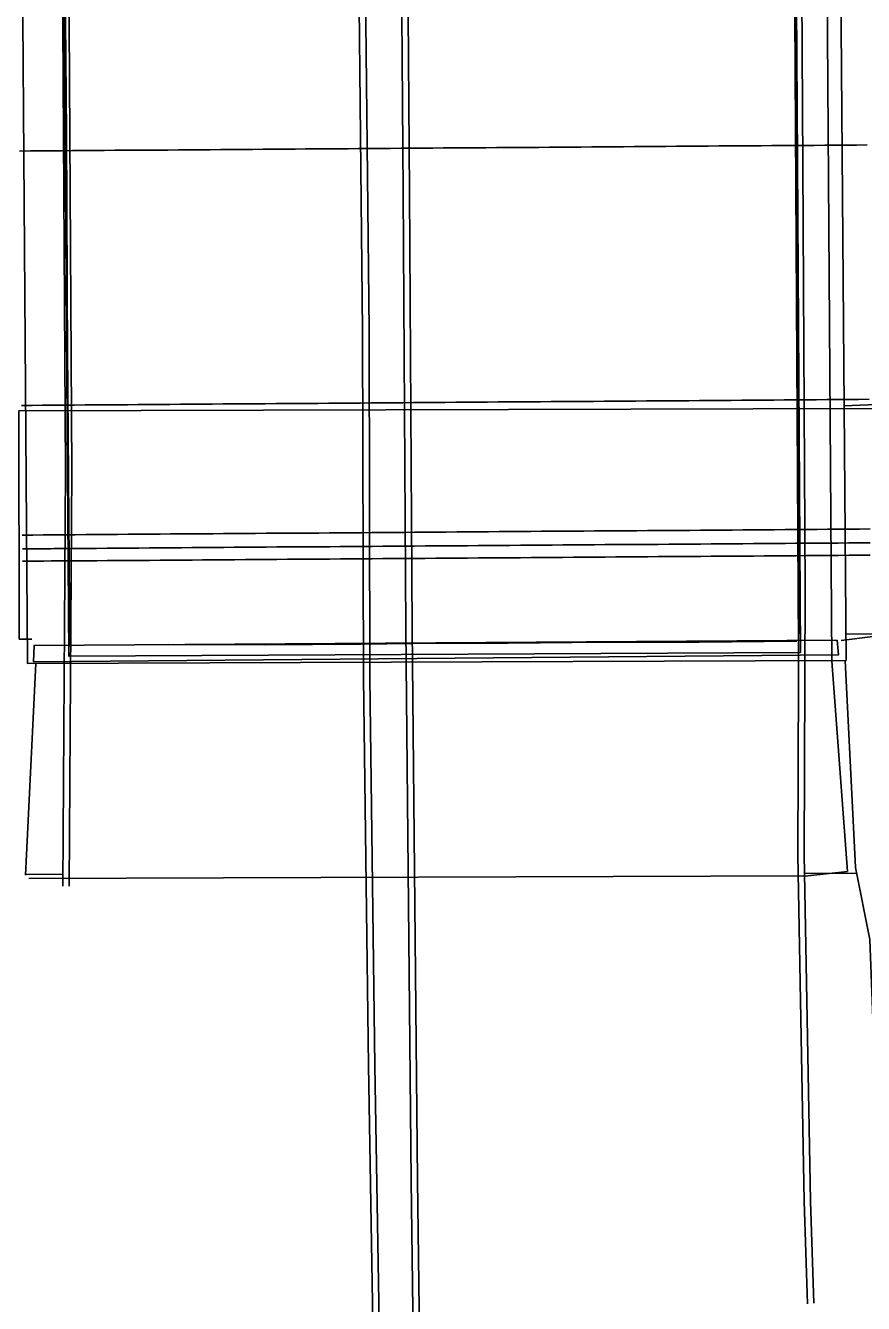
# Model space of a CAD drawing. Extents: x 2145380 to 2157287, y 139568 to 149130.
# Drawn here: x 2153000.8 to 2153079.9, y 142759.4 to 142880 of the extents above; entities that cross this region are included whole.
import ezdxf

# ---------------------------------------------------------------- set-up
doc = ezdxf.new("R2010")
doc.units = 0
for name, color, linetype in [('PR_PREVIOUSLY CONSTRUCTED', 7, 'Continuous'), ('TOPO_Bridge', 7, 'Continuous'), ('TOPO_BRIDGE_Floor Deck', 7, 'Continuous'), ('TOPO_BRIDGE_Low Beam', 7, 'Continuous'), ('TOPO_BRIDGE_Pier Cap', 7, 'Continuous'), ('TOPO_BRIDGE_Seat', 7, 'Continuous'), ('TOPO_Concrete', 7, 'Continuous'), ('TOPO_Curb Back', 7, 'Continuous'), ('TOPO_Guardrail', 7, 'Continuous'), ('TOPO_Wall Freestanding', 7, 'Continuous')]:
    doc.layers.add(name, color=color, linetype=linetype)

msp = doc.modelspace()

# ---------------------------------------------------------------- linework, layer by layer
at = {"layer": 'PR_PREVIOUSLY CONSTRUCTED'}
for points in [[(2153000.23, 142868.14), (2153001.23, 142868.15), (2153002.23, 142868.16), (2153002.92, 142868.16), (2153003.23, 142868.16), (2153004.23, 142868.17), (2153005.23, 142868.18), (2153006.23, 142868.19), (2153007.23, 142868.19), (2153008.23, 142868.2), (2153009.23, 142868.21), (2153010.23, 142868.21), (2153011.23, 142868.22), (2153012.23, 142868.23), (2153013.23, 142868.24), (2153014.23, 142868.24), (2153015.23, 142868.25), (2153016.23, 142868.26), (2153017.23, 142868.26), (2153018.23, 142868.27), (2153019.23, 142868.28), (2153020.23, 142868.29), (2153021.23, 142868.29), (2153022.23, 142868.3), (2153023.23, 142868.31), (2153024.23, 142868.31), (2153025.23, 142868.32), (2153026.23, 142868.33), (2153027.23, 142868.34), (2153028.23, 142868.34), (2153029.23, 142868.35), (2153030.23, 142868.36), (2153031.23, 142868.36), (2153032.23, 142868.37), (2153033.23, 142868.38), (2153034.23, 142868.39), (2153035.23, 142868.39), (2153036.23, 142868.4), (2153037.23, 142868.41), (2153038.23, 142868.42), (2153039.23, 142868.42), (2153040.23, 142868.43), (2153041.23, 142868.44), (2153042.23, 142868.44), (2153043.23, 142868.45), (2153044.23, 142868.46), (2153045.23, 142868.47), (2153046.23, 142868.47), (2153047.23, 142868.48), (2153048.23, 142868.49), (2153049.23, 142868.49), (2153050.23, 142868.5), (2153051.23, 142868.51), (2153052.23, 142868.52), (2153053.23, 142868.52), (2153054.23, 142868.53), (2153055.23, 142868.54), (2153056.23, 142868.54), (2153057.23, 142868.55), (2153058.23, 142868.56), (2153059.23, 142868.57), (2153060.23, 142868.57), (2153061.23, 142868.58), (2153062.23, 142868.59), (2153063.23, 142868.59), (2153064.23, 142868.6), (2153065.23, 142868.61), (2153066.23, 142868.62), (2153067.23, 142868.62), (2153068.23, 142868.63), (2153069.23, 142868.64), (2153070.23, 142868.64), (2153071.23, 142868.65), (2153072.23, 142868.66), (2153073.23, 142868.67), (2153074.23, 142868.67), (2153075.19, 142868.68), (2153075.23, 142868.68), (2153076.23, 142868.69), (2153077.23, 142868.69), (2153078.23, 142868.7), (2153079.23, 142868.71), (2153080.23, 142868.72)], [(2153000.41, 142844.14), (2153001.41, 142844.15), (2153002.41, 142844.16), (2153003.1, 142844.16), (2153003.41, 142844.16), (2153004.41, 142844.17), (2153005.41, 142844.18), (2153006.41, 142844.19), (2153007.41, 142844.19), (2153008.41, 142844.2), (2153009.41, 142844.21), (2153010.41, 142844.21), (2153011.41, 142844.22), (2153012.41, 142844.23), (2153013.41, 142844.24), (2153014.41, 142844.24), (2153015.41, 142844.25), (2153016.41, 142844.26), (2153017.41, 142844.27), (2153018.41, 142844.27), (2153019.41, 142844.28), (2153020.41, 142844.29), (2153021.41, 142844.29), (2153022.41, 142844.3), (2153023.41, 142844.31), (2153024.41, 142844.32), (2153025.41, 142844.32), (2153026.41, 142844.33), (2153027.41, 142844.34), (2153028.41, 142844.34), (2153029.41, 142844.35), (2153030.41, 142844.36), (2153031.41, 142844.36), (2153032.41, 142844.37), (2153033.41, 142844.38), (2153034.41, 142844.39), (2153035.41, 142844.39), (2153036.41, 142844.4), (2153037.41, 142844.41), (2153038.41, 142844.42), (2153039.41, 142844.42), (2153040.41, 142844.43), (2153041.41, 142844.44), (2153042.41, 142844.44), (2153043.4, 142844.45), (2153044.4, 142844.46), (2153045.4, 142844.47), (2153046.4, 142844.47), (2153047.4, 142844.48), (2153048.4, 142844.49), (2153049.4, 142844.49), (2153050.4, 142844.5), (2153051.4, 142844.51), (2153052.4, 142844.52), (2153053.4, 142844.52), (2153054.4, 142844.53), (2153055.4, 142844.54), (2153056.4, 142844.54), (2153057.4, 142844.55), (2153058.4, 142844.56), (2153059.4, 142844.57), (2153060.4, 142844.57), (2153061.4, 142844.58), (2153062.4, 142844.59), (2153063.4, 142844.59), (2153064.4, 142844.6), (2153065.4, 142844.61), (2153066.4, 142844.62), (2153067.4, 142844.62), (2153068.4, 142844.63), (2153069.4, 142844.64), (2153070.4, 142844.64), (2153071.4, 142844.65), (2153072.4, 142844.66), (2153073.4, 142844.67), (2153074.4, 142844.67), (2153075.37, 142844.68), (2153075.4, 142844.68), (2153076.4, 142844.69), (2153077.4, 142844.69), (2153078.4, 142844.7), (2153079.4, 142844.71), (2153080.4, 142844.72)], [(2153000.49, 142831.91), (2153001.49, 142831.92), (2153002.49, 142831.93), (2153003.18, 142831.93), (2153003.49, 142831.94), (2153004.49, 142831.94), (2153005.49, 142831.95), (2153006.49, 142831.96), (2153007.49, 142831.96), (2153008.49, 142831.97), (2153009.49, 142831.98), (2153010.49, 142831.99), (2153011.49, 142831.99), (2153012.49, 142832), (2153013.49, 142832.01), (2153014.49, 142832.02), (2153015.49, 142832.02), (2153016.49, 142832.03), (2153017.49, 142832.04), (2153018.49, 142832.04), (2153019.49, 142832.05), (2153020.49, 142832.06), (2153021.49, 142832.07), (2153022.49, 142832.07), (2153023.49, 142832.08), (2153024.49, 142832.09), (2153025.49, 142832.09), (2153026.49, 142832.1), (2153027.49, 142832.11), (2153028.49, 142832.11), (2153029.49, 142832.12), (2153030.49, 142832.13), (2153031.49, 142832.14), (2153032.49, 142832.14), (2153033.49, 142832.15), (2153034.49, 142832.16), (2153035.49, 142832.16), (2153036.49, 142832.17), (2153037.49, 142832.18), (2153038.49, 142832.19), (2153039.49, 142832.19), (2153040.49, 142832.2), (2153041.49, 142832.21), (2153042.49, 142832.21), (2153043.49, 142832.22), (2153044.49, 142832.23), (2153045.49, 142832.24), (2153046.49, 142832.24), (2153047.49, 142832.25), (2153048.49, 142832.26), (2153049.49, 142832.27), (2153050.49, 142832.27), (2153051.49, 142832.28), (2153052.49, 142832.29), (2153053.49, 142832.29), (2153054.49, 142832.3), (2153055.49, 142832.31), (2153056.49, 142832.32), (2153057.49, 142832.32), (2153058.49, 142832.33), (2153059.49, 142832.34), (2153060.49, 142832.34), (2153061.49, 142832.35), (2153062.49, 142832.36), (2153063.49, 142832.36), (2153064.49, 142832.37), (2153065.49, 142832.38), (2153066.49, 142832.39), (2153067.49, 142832.39), (2153068.49, 142832.4), (2153069.49, 142832.41), (2153070.49, 142832.42), (2153071.49, 142832.42), (2153072.49, 142832.43), (2153073.49, 142832.44), (2153074.49, 142832.44), (2153075.45, 142832.45), (2153075.49, 142832.45), (2153076.49, 142832.46), (2153077.49, 142832.47), (2153078.49, 142832.47), (2153079.49, 142832.48), (2153080.49, 142832.49)], [(2153000.5, 142830.61), (2153001.5, 142830.62), (2153002.5, 142830.63), (2153003.19, 142830.63), (2153003.5, 142830.64), (2153004.5, 142830.64), (2153005.5, 142830.65), (2153006.5, 142830.66), (2153007.5, 142830.66), (2153008.5, 142830.67), (2153009.5, 142830.68), (2153010.5, 142830.69), (2153011.5, 142830.69), (2153012.5, 142830.7), (2153013.5, 142830.71), (2153014.5, 142830.71), (2153015.5, 142830.72), (2153016.5, 142830.73), (2153017.5, 142830.74), (2153018.5, 142830.74), (2153019.5, 142830.75), (2153020.5, 142830.76), (2153021.5, 142830.76), (2153022.5, 142830.77), (2153023.5, 142830.78), (2153024.5, 142830.79), (2153025.5, 142830.79), (2153026.5, 142830.8), (2153027.5, 142830.81), (2153028.5, 142830.81), (2153029.5, 142830.82), (2153030.5, 142830.83), (2153031.5, 142830.84), (2153032.5, 142830.84), (2153033.5, 142830.85), (2153034.5, 142830.86), (2153035.5, 142830.86), (2153036.5, 142830.87), (2153037.5, 142830.88), (2153038.5, 142830.89), (2153039.5, 142830.89), (2153040.5, 142830.9), (2153041.5, 142830.91), (2153042.5, 142830.91), (2153043.5, 142830.92), (2153044.5, 142830.93), (2153045.5, 142830.94), (2153046.5, 142830.94), (2153047.5, 142830.95), (2153048.5, 142830.96), (2153049.5, 142830.96), (2153050.5, 142830.97), (2153051.5, 142830.98), (2153052.5, 142830.99), (2153053.5, 142830.99), (2153054.5, 142831), (2153055.5, 142831.01), (2153056.5, 142831.02), (2153057.5, 142831.02), (2153058.5, 142831.03), (2153059.5, 142831.04), (2153060.5, 142831.04), (2153061.5, 142831.05), (2153062.5, 142831.06), (2153063.5, 142831.07), (2153064.5, 142831.07), (2153065.5, 142831.08), (2153066.5, 142831.09), (2153067.5, 142831.09), (2153068.5, 142831.1), (2153069.5, 142831.11), (2153070.5, 142831.11), (2153071.5, 142831.12), (2153072.5, 142831.13), (2153073.5, 142831.14), (2153074.5, 142831.14), (2153075.46, 142831.15), (2153075.5, 142831.15), (2153076.5, 142831.16), (2153077.5, 142831.16), (2153078.5, 142831.17), (2153079.5, 142831.18), (2153080.5, 142831.19)], [(2153000.51, 142829.45), (2153001.51, 142829.45), (2153002.51, 142829.46), (2153003.2, 142829.47), (2153003.51, 142829.47), (2153004.51, 142829.48), (2153005.51, 142829.48), (2153006.51, 142829.49), (2153007.51, 142829.5), (2153008.51, 142829.51), (2153009.51, 142829.51), (2153010.51, 142829.52), (2153011.51, 142829.53), (2153012.51, 142829.53), (2153013.51, 142829.54), (2153014.51, 142829.55), (2153015.51, 142829.55), (2153016.51, 142829.56), (2153017.51, 142829.57), (2153018.51, 142829.58), (2153019.51, 142829.58), (2153020.51, 142829.59), (2153021.51, 142829.6), (2153022.51, 142829.6), (2153023.51, 142829.61), (2153024.51, 142829.62), (2153025.51, 142829.63), (2153026.51, 142829.63), (2153027.51, 142829.64), (2153028.51, 142829.65), (2153029.51, 142829.65), (2153030.51, 142829.66), (2153031.51, 142829.67), (2153032.51, 142829.68), (2153033.51, 142829.68), (2153034.51, 142829.69), (2153035.51, 142829.7), (2153036.51, 142829.7), (2153037.51, 142829.71), (2153038.51, 142829.72), (2153039.51, 142829.73), (2153040.51, 142829.73), (2153041.51, 142829.74), (2153042.51, 142829.75), (2153043.51, 142829.76), (2153044.51, 142829.76), (2153045.51, 142829.77), (2153046.51, 142829.78), (2153047.51, 142829.78), (2153048.51, 142829.79), (2153049.51, 142829.8), (2153050.51, 142829.8), (2153051.51, 142829.81), (2153052.51, 142829.82), (2153053.51, 142829.83), (2153054.51, 142829.83), (2153055.51, 142829.84), (2153056.51, 142829.85), (2153057.51, 142829.85), (2153058.51, 142829.86), (2153059.51, 142829.87), (2153060.51, 142829.88), (2153061.51, 142829.88), (2153062.51, 142829.89), (2153063.51, 142829.9), (2153064.51, 142829.9), (2153065.51, 142829.91), (2153066.51, 142829.92), (2153067.51, 142829.93), (2153068.51, 142829.93), (2153069.51, 142829.94), (2153070.51, 142829.95), (2153071.51, 142829.95), (2153072.51, 142829.96), (2153073.51, 142829.97), (2153074.51, 142829.98), (2153075.47, 142829.98), (2153075.51, 142829.98), (2153076.51, 142829.99), (2153077.51, 142830), (2153078.51, 142830.01), (2153079.51, 142830.01), (2153080.51, 142830.02)]]:
    msp.add_lwpolyline(points, dxfattribs=at)
msp.add_arc((2152550.6, 141635.98), 1145.92, 60.40983, 90.40983, dxfattribs=at)
at = {"layer": 'TOPO_Bridge'}
for points in [[(2153074.62, 142799.77), (2153078.35, 142800.19), (2153076.89, 142820.03), (2153076.24, 142915.42), (2153075.58, 143011.18), (2153076.8, 143031.16), (2153073.16, 143031.37)], [(2153001.11, 142799.53), (2153074.62, 142799.77)]]:
    msp.add_lwpolyline(points, dxfattribs=at)
at = {"layer": 'TOPO_BRIDGE_Floor Deck'}
msp.add_lwpolyline([(2153078.23, 142820.08), (2153000.98, 142819.8), (2152999.61, 143011.15), (2153076.73, 143011.28)], close=True, dxfattribs=at)
at = {"layer": 'TOPO_BRIDGE_Low Beam'}
for points in [[(2153003.52, 143010.16), (2153072.64, 143010.55), (2153072.95, 142958.29), (2153073.33, 142915.92), (2153073.6, 142872.27), (2153073.93, 142820.84), (2153004.89, 142820.48), (2153004.65, 142869.88), (2153004.25, 142915.47), (2153004, 142946.93)], [(2153073.93, 142820.84), (2153072.64, 143010.55), (2153003.52, 143010.16), (2153004.89, 142820.48)], [(2153003.52, 143010.16), (2153003.52, 143010.16), (2153004, 142946.93), (2153004.25, 142915.47), (2153004.65, 142869.88), (2153004.89, 142820.48), (2153004.89, 142820.48)], [(2153072.64, 143010.55), (2153072.64, 143010.55), (2153072.95, 142958.29), (2153073.33, 142915.92), (2153073.6, 142872.27), (2153073.93, 142820.84), (2153073.93, 142820.84)], [(2153073.93, 142820.84), (2153073.93, 142820.84), (2153004.89, 142820.48), (2153004.89, 142820.48)]]:
    msp.add_lwpolyline(points, close=True, dxfattribs=at)
for points in [[(2153073.73, 142821.25), (2153073.22, 142913.85), (2153073.24, 142917.27), (2153072.58, 143009.87)], [(2153004.97, 142821.41), (2153004.25, 142913.57), (2153004.45, 142917.02), (2153003.98, 143009.77)], [(2153004.89, 142820.48), (2153004.65, 142869.88), (2153004.25, 142915.25)], [(2153073.93, 142820.84), (2153073.6, 142872.27), (2153073.31, 142915.44)]]:
    msp.add_lwpolyline(points, dxfattribs=at)
at = {"layer": 'TOPO_BRIDGE_Pier Cap'}
msp.add_lwpolyline([(2153001.54, 142819.95), (2153001.61, 142821.51), (2153077.38, 142822), (2153077.53, 142820.62), (2153001.54, 142819.95)], dxfattribs=at)
at = {"layer": 'TOPO_BRIDGE_Seat'}
msp.add_lwpolyline([(2153014.29, 142821.59), (2153023.33, 142821.57), (2153032.43, 142821.63), (2153037.35, 142821.7), (2153046.35, 142821.73), (2153055.36, 142821.82), (2153064.37, 142821.8), (2153073.57, 142821.92)], dxfattribs=at)
at = {"layer": 'TOPO_Concrete'}
for p, q in [((2153000.89, 142799.92), (2153004.33, 142799.9)), ((2153074.31, 142800.03), (2153079.23, 142799.98))]:
    msp.add_line(p, q, dxfattribs=at)
for points in [[(2153001.4, 142822.08), (2153000.2, 142822.1), (2153000.15, 142843.63), (2153081.01, 142843.86), (2153080.75, 142822.34), (2153077.76, 142821.96)], [(2153078.05, 142844.1), (2153081.87, 142844.25), (2153080.93, 142822.61), (2153078.22, 142822.57)]]:
    msp.add_lwpolyline(points, dxfattribs=at)
at = {"layer": 'TOPO_Curb Back'}
for points in [[(2153072.5, 143096.73), (2153072.95, 143063.8), (2153072.95, 143030.28), (2153073.07, 143023.44), (2153073.27, 142991.07), (2153073.81, 142926.14), (2153074.14, 142866.86), (2153074.37, 142826.76), (2153074.27, 142801.74), (2153074.87, 142769.09), (2153075.19, 142759.45)], [(2153002.38, 143094.38), (2153002.49, 143069.54), (2153003.05, 143030.55), (2153003.55, 142983.5), (2153004.13, 142911.64), (2153004.56, 142838.05), (2153004.32, 142798.78)], [(2153002.98, 143094.46), (2153003.09, 143069.55), (2153003.65, 143030.55), (2153004.15, 142983.5), (2153004.73, 142911.64), (2153005.16, 142838.05), (2153004.92, 142798.78)], [(2153071.94, 143094.26), (2153072.35, 143063.79), (2153072.35, 143030.28), (2153072.47, 143023.44), (2153072.67, 142991.07), (2153073.21, 142926.13), (2153073.54, 142866.86), (2153073.77, 142826.76), (2153073.67, 142801.74), (2153074.27, 142769.07), (2153074.59, 142759.4)], [(2153034.97, 143016.4), (2153035.82, 142976), (2153036.02, 142918.77), (2153036.44, 142864.28), (2153036.68, 142823.03), (2153037.18, 142771.04), (2153037.83, 142722.33), (2153037.81, 142711.61)], [(2153035.57, 143016.41), (2153036.42, 142976.01), (2153036.62, 142918.77), (2153037.04, 142864.28), (2153037.28, 142823.03), (2153037.78, 142771.05), (2153038.43, 142722.33), (2153038.41, 142711.61)], [(2153034.25, 142710.65), (2153033.82, 142742.77), (2153033.15, 142781.87), (2153032.7, 142818.44), (2153032.61, 142851.2), (2153031.98, 142912.41), (2153031.79, 142970.07), (2153031.27, 143007.76), (2153031.47, 143014.94)], [(2153034.85, 142710.8), (2153034.42, 142742.78), (2153033.75, 142781.88), (2153033.3, 142818.45), (2153033.21, 142851.21), (2153032.58, 142912.42), (2153032.39, 142970.08), (2153031.87, 143007.76), (2153032.07, 143014.92)]]:
    msp.add_lwpolyline(points, dxfattribs=at)
at = {"layer": 'TOPO_Guardrail'}
msp.add_lwpolyline([(2153079.12, 142800.57), (2153080.46, 142793.77), (2153083.13, 142724.37)], dxfattribs=at)
at = {"layer": 'TOPO_Wall Freestanding'}
for p, q in [((2153000.8, 142799.84), (2153001.77, 142819.81)), ((2153078.15, 142820.08), (2153079.13, 142800.56))]:
    msp.add_line(p, q, dxfattribs=at)

doc.saveas('drawing.dxf')
